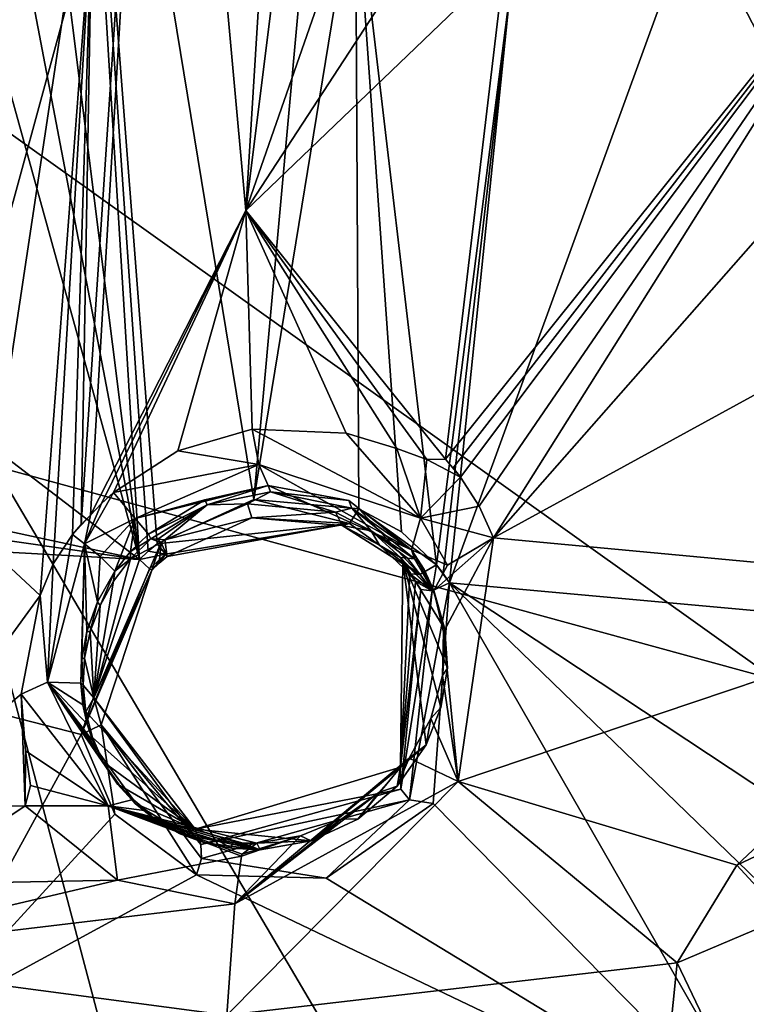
# Model space of a CAD drawing. Header units: millimetres. Extents: x -147 to 294, y -82 to 275.
# Tile 393 of 609: x 260 to 269, y 192 to 203. Entities that reach past the tile are written whole.
import ezdxf

# ---------------------------------------------------------------- set-up
doc = ezdxf.new("R2010")
doc.units = ezdxf.units.MM
doc.header["$LTSCALE"] = 67.506716
for name, color, linetype in [('1594', 7, 'CONTINUOUS'), ('1596', 7, 'CONTINUOUS'), ('1875', 7, 'CONTINUOUS'), ('1877', 7, 'CONTINUOUS'), ('1992', 7, 'CONTINUOUS'), ('1995', 7, 'CONTINUOUS'), ('2009', 7, 'CONTINUOUS'), ('2010', 7, 'CONTINUOUS'), ('2011', 7, 'CONTINUOUS'), ('2012', 7, 'CONTINUOUS'), ('2013', 7, 'CONTINUOUS'), ('2014', 7, 'CONTINUOUS'), ('2015', 7, 'CONTINUOUS'), ('2016', 7, 'CONTINUOUS'), ('2017', 7, 'CONTINUOUS'), ('2018', 7, 'CONTINUOUS'), ('2019', 7, 'CONTINUOUS'), ('2020', 7, 'CONTINUOUS'), ('2021', 7, 'CONTINUOUS'), ('2022', 7, 'CONTINUOUS'), ('2023', 7, 'CONTINUOUS'), ('2024', 7, 'CONTINUOUS'), ('2025', 7, 'CONTINUOUS'), ('2026', 7, 'CONTINUOUS'), ('2027', 7, 'CONTINUOUS'), ('2028', 7, 'CONTINUOUS'), ('2029', 7, 'CONTINUOUS'), ('2030', 7, 'CONTINUOUS'), ('2031', 7, 'CONTINUOUS'), ('2032', 7, 'CONTINUOUS'), ('2033', 7, 'CONTINUOUS'), ('2055', 7, 'CONTINUOUS'), ('754', 7, 'CONTINUOUS'), ('755', 7, 'CONTINUOUS'), ('871', 7, 'CONTINUOUS'), ('925', 7, 'CONTINUOUS')]:
    doc.layers.add(name, color=color, linetype=linetype)

msp = doc.modelspace()

# ---------------------------------------------------------------- linework, layer by layer
at = {"layer": '1594', "linetype": 'CONTINUOUS'}
for points in [[(264.15, 204.705, -18.774), (264.885, 204.095, -19.21), (262.855, 200.982, -19.522), (264.15, 204.705, -18.774)], [(265.164, 198.104, -21.269), (265.847, 203.855, -19.611), (270.414, 204.653, -20.931), (265.164, 198.104, -21.269)], [(264.885, 204.095, -19.21), (265.847, 203.855, -19.611), (262.855, 200.982, -19.522), (264.885, 204.095, -19.21)], [(262.855, 200.982, -19.522), (265.847, 203.855, -19.611), (265.164, 198.104, -21.269), (262.855, 200.982, -19.522)], [(261.056, 197.455, -20.171), (262.855, 200.982, -19.522), (261.185, 197.59, -20.164), (261.056, 197.455, -20.171)], [(261.185, 197.59, -20.164), (262.855, 200.982, -19.522), (261.322, 197.716, -20.161), (261.185, 197.59, -20.164)], [(261.322, 197.716, -20.161), (262.855, 200.982, -19.522), (262.07, 198.198, -20.229), (261.322, 197.716, -20.161)], [(262.07, 198.198, -20.229), (262.855, 200.982, -19.522), (262.93, 198.449, -20.419), (262.07, 198.198, -20.229)], [(262.93, 198.449, -20.419), (262.855, 200.982, -19.522), (264.015, 198.403, -20.789), (262.93, 198.449, -20.419)], [(264.015, 198.403, -20.789), (262.855, 200.982, -19.522), (264.601, 198.225, -21.043), (264.015, 198.403, -20.789)], [(264.601, 198.225, -21.043), (262.855, 200.982, -19.522), (264.949, 198.098, -21.201), (264.601, 198.225, -21.043)], [(264.949, 198.098, -21.201), (262.855, 200.982, -19.522), (265.164, 198.104, -21.269), (264.949, 198.098, -21.201)]]:
    msp.add_3dface(points, dxfattribs=at)
at = {"layer": '1596', "linetype": 'CONTINUOUS'}
for points in [[(262.855, 200.982, -19.522), (261.895, 211.528, -16.915), (263.813, 216.425, -15.953), (262.855, 200.982, -19.522)], [(263.557, 206.599, -18.261), (262.855, 200.982, -19.522), (263.813, 216.425, -15.953), (263.557, 206.599, -18.261)], [(261.895, 211.528, -16.915), (261.056, 197.455, -20.171), (260.948, 197.347, -20.186), (261.895, 211.528, -16.915)], [(261.072, 204.422, -18.517), (261.895, 211.528, -16.915), (260.948, 197.347, -20.186), (261.072, 204.422, -18.517)], [(262.855, 200.982, -19.522), (261.056, 197.455, -20.171), (261.895, 211.528, -16.915), (262.855, 200.982, -19.522)], [(264.15, 204.705, -18.774), (262.855, 200.982, -19.522), (263.557, 206.599, -18.261), (264.15, 204.705, -18.774)], [(259.231, 197.681, -19.925), (261.072, 204.422, -18.517), (260.474, 196.524, -20.331), (259.231, 197.681, -19.925)], [(260.474, 196.524, -20.331), (261.072, 204.422, -18.517), (260.624, 196.893, -20.26), (260.474, 196.524, -20.331)], [(260.624, 196.893, -20.26), (261.072, 204.422, -18.517), (260.849, 197.233, -20.202), (260.624, 196.893, -20.26)], [(260.849, 197.233, -20.202), (261.072, 204.422, -18.517), (260.948, 197.347, -20.186), (260.849, 197.233, -20.202)], [(258.698, 194.081, -20.725), (259.231, 197.681, -19.925), (260.474, 196.524, -20.331), (258.698, 194.081, -20.725)]]:
    msp.add_3dface(points, dxfattribs=at)
at = {"layer": '1875', "linetype": 'CONTINUOUS'}
msp.add_3dface([(262.637, 191.669, -22.496), (258.884, 191.342, -21.69), (257.573, 192.338, -21.095), (262.637, 191.669, -22.496)], dxfattribs=at)
at = {"layer": '1877', "linetype": 'CONTINUOUS'}
for points in [[(261.072, 204.422, -18.517), (259.231, 197.681, -19.925), (261.169, 211.507, -16.745), (261.072, 204.422, -18.517)], [(261.169, 211.507, -16.745), (259.231, 197.681, -19.925), (260.222, 209.331, -17.056), (261.169, 211.507, -16.745)]]:
    msp.add_3dface(points, dxfattribs=at)
at = {"layer": '1992', "linetype": 'CONTINUOUS'}
for points in [[(250.706, 197.546, -15.77), (259.119, 191.572, -19.217), (260.95, 194.917, -18.665), (250.706, 197.546, -15.77)], [(261.626, 196.943, -18.248), (250.706, 197.546, -15.77), (260.95, 194.917, -18.665), (261.626, 196.943, -18.248)], [(265.023, 194.119, -19.91), (268.993, 190.087, -22.191), (265.21, 196.672, -19.222), (265.023, 194.119, -19.91)], [(268.993, 190.087, -22.191), (269.625, 192.4, -21.671), (265.21, 196.672, -19.222), (268.993, 190.087, -22.191)], [(269.625, 192.4, -21.671), (270.705, 193.039, -21.792), (265.21, 196.672, -19.222), (269.625, 192.4, -21.671)], [(265.21, 196.672, -19.222), (270.705, 193.039, -21.792), (272.421, 196.016, -21.427), (265.21, 196.672, -19.222)], [(260.95, 194.917, -18.665), (259.119, 191.572, -19.217), (261.34, 193.996, -19.025), (260.95, 194.917, -18.665)], [(263.783, 193.254, -19.845), (268.993, 190.087, -22.191), (265.023, 194.119, -19.91), (263.783, 193.254, -19.845)], [(261.34, 193.996, -19.025), (259.119, 191.572, -19.217), (262.283, 193.293, -19.46), (261.34, 193.996, -19.025)], [(259.119, 191.572, -19.217), (268.993, 190.087, -22.191), (262.283, 193.293, -19.46), (259.119, 191.572, -19.217)], [(262.283, 193.293, -19.46), (268.993, 190.087, -22.191), (263.783, 193.254, -19.845), (262.283, 193.293, -19.46)]]:
    msp.add_3dface(points, dxfattribs=at)
at = {"layer": '1995', "linetype": 'CONTINUOUS'}
for points in [[(272.728, 211.382, -17.443), (266.749, 211.145, -15.808), (272.187, 202.404, -19.577), (272.728, 211.382, -17.443)], [(272.187, 202.404, -19.577), (266.749, 211.145, -15.808), (271.761, 200.15, -20.065), (272.187, 202.404, -19.577)], [(271.761, 200.15, -20.065), (266.749, 211.145, -15.808), (268.408, 206.756, -17.353), (271.761, 200.15, -20.065)], [(260.071, 209.344, -14.589), (261.626, 196.943, -18.248), (260.763, 210.952, -14.354), (260.071, 209.344, -14.589)], [(260.763, 210.952, -14.354), (262.949, 197.636, -18.376), (264.162, 211.056, -15.157), (260.763, 210.952, -14.354)], [(261.626, 196.943, -18.248), (261.725, 197.037, -18.245), (260.763, 210.952, -14.354), (261.626, 196.943, -18.248)], [(261.829, 197.125, -18.245), (262.949, 197.636, -18.376), (260.763, 210.952, -14.354), (261.829, 197.125, -18.245)], [(261.725, 197.037, -18.245), (261.829, 197.125, -18.245), (260.763, 210.952, -14.354), (261.725, 197.037, -18.245)], [(264.162, 211.056, -15.157), (262.949, 197.636, -18.376), (264.125, 204.832, -16.717), (264.162, 211.056, -15.157)], [(259.353, 208.833, -14.551), (261.626, 196.943, -18.248), (260.071, 209.344, -14.589), (259.353, 208.833, -14.551)], [(258.397, 208.608, -14.393), (261.626, 196.943, -18.248), (259.353, 208.833, -14.551), (258.397, 208.608, -14.393)], [(261.626, 196.943, -18.248), (258.397, 208.608, -14.393), (257.537, 200.071, -16.44), (261.626, 196.943, -18.248)], [(268.535, 205.544, -17.7), (271.761, 200.15, -20.065), (268.408, 206.756, -17.353), (268.535, 205.544, -17.7)], [(268.042, 204.451, -17.849), (272.421, 196.016, -21.427), (268.535, 205.544, -17.7), (268.042, 204.451, -17.849)], [(272.421, 196.016, -21.427), (271.761, 200.15, -20.065), (268.535, 205.544, -17.7), (272.421, 196.016, -21.427)], [(262.949, 197.636, -18.376), (264.161, 197.529, -18.71), (264.125, 204.832, -16.717), (262.949, 197.636, -18.376)], [(264.657, 197.264, -18.911), (265.062, 196.882, -19.124), (264.125, 204.832, -16.717), (264.657, 197.264, -18.911)], [(265.062, 196.882, -19.124), (265.914, 203.522, -17.523), (264.125, 204.832, -16.717), (265.062, 196.882, -19.124)], [(264.161, 197.529, -18.71), (264.657, 197.264, -18.911), (264.125, 204.832, -16.717), (264.161, 197.529, -18.71)], [(265.21, 196.672, -19.222), (272.421, 196.016, -21.427), (268.042, 204.451, -17.849), (265.21, 196.672, -19.222)], [(265.914, 203.522, -17.523), (265.21, 196.672, -19.222), (268.042, 204.451, -17.849), (265.914, 203.522, -17.523)], [(265.062, 196.882, -19.124), (265.139, 196.779, -19.173), (265.914, 203.522, -17.523), (265.062, 196.882, -19.124)], [(265.139, 196.779, -19.173), (265.21, 196.672, -19.222), (265.914, 203.522, -17.523), (265.139, 196.779, -19.173)], [(256.319, 198.086, -16.726), (261.626, 196.943, -18.248), (257.537, 200.071, -16.44), (256.319, 198.086, -16.726)], [(254.018, 198.039, -16.266), (261.626, 196.943, -18.248), (256.319, 198.086, -16.726), (254.018, 198.039, -16.266)], [(250.706, 197.546, -15.77), (261.626, 196.943, -18.248), (254.018, 198.039, -16.266), (250.706, 197.546, -15.77)]]:
    msp.add_3dface(points, dxfattribs=at)
at = {"layer": '2009', "linetype": 'CONTINUOUS'}
for points in [[(265.721, 197.194, -21.674), (271.956, 196.61, -23.607), (265.313, 194.373, -22.383), (265.721, 197.194, -21.674)], [(271.956, 196.61, -23.607), (268.535, 193.403, -23.55), (265.313, 194.373, -22.383), (271.956, 196.61, -23.607)], [(270.843, 194.496, -23.892), (268.535, 193.403, -23.55), (271.956, 196.61, -23.607), (270.843, 194.496, -23.892)], [(267.845, 192.273, -23.694), (262.637, 191.669, -22.496), (265.313, 194.373, -22.383), (267.845, 192.273, -23.694)], [(265.313, 194.373, -22.383), (262.637, 191.669, -22.496), (262.729, 192.958, -22.134), (265.313, 194.373, -22.383)], [(268.535, 193.403, -23.55), (267.845, 192.273, -23.694), (265.313, 194.373, -22.383), (268.535, 193.403, -23.55)], [(260.301, 194.092, -21.207), (261.37, 193.232, -21.717), (258.95, 193.184, -21.158), (260.301, 194.092, -21.207)], [(262.729, 192.958, -22.134), (257.573, 192.338, -21.095), (261.37, 193.232, -21.717), (262.729, 192.958, -22.134)], [(261.37, 193.232, -21.717), (257.573, 192.338, -21.095), (258.95, 193.184, -21.158), (261.37, 193.232, -21.717)], [(262.637, 191.669, -22.496), (257.573, 192.338, -21.095), (262.729, 192.958, -22.134), (262.637, 191.669, -22.496)], [(267.703, 190.856, -24.084), (262.637, 191.669, -22.496), (267.845, 192.273, -23.694), (267.703, 190.856, -24.084)]]:
    msp.add_3dface(points, dxfattribs=at)
at = {"layer": '2010', "linetype": 'CONTINUOUS'}
for points in [[(258.698, 194.081, -20.725), (260.474, 196.524, -20.331), (260.255, 195.385, -20.694), (258.698, 194.081, -20.725)], [(260.301, 194.092, -21.207), (258.698, 194.081, -20.725), (260.255, 195.385, -20.694), (260.301, 194.092, -21.207)], [(260.307, 194.728, -20.962), (260.301, 194.092, -21.207), (260.255, 195.385, -20.694), (260.307, 194.728, -20.962)], [(260.362, 194.325, -21.135), (260.301, 194.092, -21.207), (260.307, 194.728, -20.962), (260.362, 194.325, -21.135)], [(258.698, 194.081, -20.725), (260.301, 194.092, -21.207), (258.95, 193.184, -21.158), (258.698, 194.081, -20.725)]]:
    msp.add_3dface(points, dxfattribs=at)
at = {"layer": '2011', "linetype": 'CONTINUOUS'}
for points in [[(260.624, 196.893, -20.26), (260.849, 197.233, -20.202), (260.559, 195.523, -20.483), (260.624, 196.893, -20.26)], [(260.559, 195.523, -20.483), (260.849, 197.233, -20.202), (260.989, 197.125, -20.123), (260.559, 195.523, -20.483)], [(260.559, 195.523, -20.483), (260.989, 197.125, -20.123), (260.946, 195.51, -19.782), (260.559, 195.523, -20.483)], [(260.946, 195.51, -19.782), (260.989, 197.125, -20.123), (260.957, 195.794, -19.698), (260.946, 195.51, -19.782)], [(260.957, 195.794, -19.698), (260.989, 197.125, -20.123), (261.017, 196.11, -19.617), (260.957, 195.794, -19.698)], [(261.017, 196.11, -19.617), (260.989, 197.125, -20.123), (261.139, 196.451, -19.548), (261.017, 196.11, -19.617)], [(261.139, 196.451, -19.548), (260.989, 197.125, -20.123), (261.171, 196.976, -19.937), (261.139, 196.451, -19.548)], [(261.341, 196.805, -19.5), (261.139, 196.451, -19.548), (261.171, 196.976, -19.937), (261.341, 196.805, -19.5)], [(260.474, 196.524, -20.331), (260.624, 196.893, -20.26), (260.559, 195.523, -20.483), (260.474, 196.524, -20.331)], [(260.255, 195.385, -20.694), (260.474, 196.524, -20.331), (260.559, 195.523, -20.483), (260.255, 195.385, -20.694)], [(261.262, 194.09, -21.122), (260.255, 195.385, -20.694), (260.559, 195.523, -20.483), (261.262, 194.09, -21.122)], [(261.262, 194.09, -21.122), (260.559, 195.523, -20.483), (261.552, 194.164, -20.39), (261.262, 194.09, -21.122)], [(261.552, 194.164, -20.39), (260.559, 195.523, -20.483), (261.389, 194.335, -20.285), (261.552, 194.164, -20.39)], [(261.389, 194.335, -20.285), (260.559, 195.523, -20.483), (261.229, 194.555, -20.167), (261.389, 194.335, -20.285)], [(261.229, 194.555, -20.167), (260.559, 195.523, -20.483), (261.085, 194.839, -20.034), (261.229, 194.555, -20.167)], [(261.085, 194.839, -20.034), (260.559, 195.523, -20.483), (261.018, 195.035, -19.952), (261.085, 194.839, -20.034)], [(261.018, 195.035, -19.952), (260.559, 195.523, -20.483), (260.969, 195.258, -19.868), (261.018, 195.035, -19.952)], [(260.969, 195.258, -19.868), (260.559, 195.523, -20.483), (260.946, 195.51, -19.782), (260.969, 195.258, -19.868)], [(260.307, 194.728, -20.962), (260.255, 195.385, -20.694), (261.262, 194.09, -21.122), (260.307, 194.728, -20.962)], [(260.362, 194.325, -21.135), (260.307, 194.728, -20.962), (261.262, 194.09, -21.122), (260.362, 194.325, -21.135)], [(260.301, 194.092, -21.207), (260.362, 194.325, -21.135), (261.262, 194.09, -21.122), (260.301, 194.092, -21.207)], [(261.37, 193.232, -21.717), (260.301, 194.092, -21.207), (261.262, 194.09, -21.122), (261.37, 193.232, -21.717)], [(261.71, 194.034, -20.48), (261.262, 194.09, -21.122), (261.552, 194.164, -20.39), (261.71, 194.034, -20.48)], [(262.806, 193.508, -21.743), (261.37, 193.232, -21.717), (261.262, 194.09, -21.122), (262.806, 193.508, -21.743)], [(262.806, 193.508, -21.743), (261.262, 194.09, -21.122), (262.814, 193.53, -21.709), (262.806, 193.508, -21.743)], [(262.814, 193.53, -21.709), (261.262, 194.09, -21.122), (262.981, 193.66, -20.998), (262.814, 193.53, -21.709)], [(262.981, 193.66, -20.998), (261.262, 194.09, -21.122), (262.824, 193.659, -20.948), (262.981, 193.66, -20.998)], [(262.824, 193.659, -20.948), (261.262, 194.09, -21.122), (262.697, 193.667, -20.905), (262.824, 193.659, -20.948)], [(262.697, 193.667, -20.905), (261.262, 194.09, -21.122), (262.538, 193.687, -20.848), (262.697, 193.667, -20.905)], [(262.538, 193.687, -20.848), (261.262, 194.09, -21.122), (262.231, 193.764, -20.727), (262.538, 193.687, -20.848)], [(262.231, 193.764, -20.727), (261.262, 194.09, -21.122), (261.997, 193.861, -20.624), (262.231, 193.764, -20.727)], [(261.997, 193.861, -20.624), (261.262, 194.09, -21.122), (261.71, 194.034, -20.48), (261.997, 193.861, -20.624)], [(262.729, 192.958, -22.134), (261.37, 193.232, -21.717), (262.806, 193.508, -21.743), (262.729, 192.958, -22.134)]]:
    msp.add_3dface(points, dxfattribs=at)
at = {"layer": '2012', "linetype": 'CONTINUOUS'}
for points in [[(265.187, 196.875, -21.364), (265.721, 197.194, -21.674), (265.031, 196.582, -20.753), (265.187, 196.875, -21.364)], [(265.031, 196.582, -20.753), (265.721, 197.194, -21.674), (265.143, 196.102, -20.939), (265.031, 196.582, -20.753)], [(265.721, 197.194, -21.674), (265.313, 194.373, -22.383), (265.143, 196.102, -20.939), (265.721, 197.194, -21.674)], [(265.143, 196.102, -20.939), (265.313, 194.373, -22.383), (265.132, 195.598, -21.092), (265.143, 196.102, -20.939)], [(265.132, 195.598, -21.092), (265.313, 194.373, -22.383), (264.997, 195.101, -21.203), (265.132, 195.598, -21.092)], [(264.997, 195.101, -21.203), (265.313, 194.373, -22.383), (264.746, 194.642, -21.265), (264.997, 195.101, -21.203)], [(265.313, 194.373, -22.383), (262.729, 192.958, -22.134), (264.746, 194.642, -21.265), (265.313, 194.373, -22.383)], [(264.746, 194.642, -21.265), (262.729, 192.958, -22.134), (264.393, 194.245, -21.273), (264.746, 194.642, -21.265)], [(264.393, 194.245, -21.273), (262.729, 192.958, -22.134), (263.965, 193.942, -21.228), (264.393, 194.245, -21.273)], [(263.965, 193.942, -21.228), (262.729, 192.958, -22.134), (263.487, 193.744, -21.135), (263.965, 193.942, -21.228)], [(262.729, 192.958, -22.134), (262.806, 193.508, -21.743), (263.487, 193.744, -21.135), (262.729, 192.958, -22.134)], [(262.806, 193.508, -21.743), (262.814, 193.53, -21.709), (263.487, 193.744, -21.135), (262.806, 193.508, -21.743)], [(262.814, 193.53, -21.709), (262.981, 193.66, -20.998), (263.487, 193.744, -21.135), (262.814, 193.53, -21.709)]]:
    msp.add_3dface(points, dxfattribs=at)
at = {"layer": '2013', "linetype": 'CONTINUOUS'}
for points in [[(264.877, 197.422, -21.117), (265.339, 197.894, -21.374), (265.555, 197.559, -21.526), (264.877, 197.422, -21.117)], [(265.721, 197.194, -21.674), (264.877, 197.422, -21.117), (265.555, 197.559, -21.526), (265.721, 197.194, -21.674)], [(264.877, 197.422, -21.117), (265.187, 196.875, -21.364), (264.77, 197.055, -20.52), (264.877, 197.422, -21.117)], [(265.721, 197.194, -21.674), (265.187, 196.875, -21.364), (264.877, 197.422, -21.117), (265.721, 197.194, -21.674)], [(265.187, 196.875, -21.364), (265.031, 196.582, -20.753), (264.77, 197.055, -20.52), (265.187, 196.875, -21.364)], [(264.77, 197.055, -20.52), (265.031, 196.582, -20.753), (264.918, 196.828, -20.639), (264.77, 197.055, -20.52)]]:
    msp.add_3dface(points, dxfattribs=at)
at = {"layer": '2014', "linetype": 'CONTINUOUS'}
for points in [[(265.164, 198.104, -21.269), (270.414, 204.653, -20.931), (265.254, 198.001, -21.322), (265.164, 198.104, -21.269)], [(270.414, 204.653, -20.931), (265.339, 197.894, -21.374), (265.254, 198.001, -21.322), (270.414, 204.653, -20.931)], [(265.339, 197.894, -21.374), (270.414, 204.653, -20.931), (265.555, 197.559, -21.526), (265.339, 197.894, -21.374)], [(270.414, 204.653, -20.931), (265.721, 197.194, -21.674), (265.555, 197.559, -21.526), (270.414, 204.653, -20.931)], [(265.721, 197.194, -21.674), (270.414, 204.653, -20.931), (270.85, 203.024, -21.493), (265.721, 197.194, -21.674)], [(270.775, 199.958, -22.309), (265.721, 197.194, -21.674), (270.85, 203.024, -21.493), (270.775, 199.958, -22.309)], [(271.956, 196.61, -23.607), (265.721, 197.194, -21.674), (270.775, 199.958, -22.309), (271.956, 196.61, -23.607)]]:
    msp.add_3dface(points, dxfattribs=at)
at = {"layer": '2015', "linetype": 'CONTINUOUS'}
for points in [[(262.93, 198.449, -20.419), (264.015, 198.403, -20.789), (264.877, 197.422, -21.117), (262.93, 198.449, -20.419)], [(262.93, 198.449, -20.419), (264.877, 197.422, -21.117), (263.004, 198.04, -20.167), (262.93, 198.449, -20.419)], [(264.015, 198.403, -20.789), (264.601, 198.225, -21.043), (264.877, 197.422, -21.117), (264.015, 198.403, -20.789)], [(264.601, 198.225, -21.043), (264.949, 198.098, -21.201), (264.877, 197.422, -21.117), (264.601, 198.225, -21.043)], [(264.949, 198.098, -21.201), (265.339, 197.894, -21.374), (264.877, 197.422, -21.117), (264.949, 198.098, -21.201)], [(264.949, 198.098, -21.201), (265.164, 198.104, -21.269), (265.339, 197.894, -21.374), (264.949, 198.098, -21.201)], [(265.339, 197.894, -21.374), (265.164, 198.104, -21.269), (265.254, 198.001, -21.322), (265.339, 197.894, -21.374)], [(264.877, 197.422, -21.117), (264.77, 197.055, -20.52), (263.004, 198.04, -20.167), (264.877, 197.422, -21.117)], [(263.004, 198.04, -20.167), (264.77, 197.055, -20.52), (263.113, 197.8, -19.748), (263.004, 198.04, -20.167)], [(263.113, 197.8, -19.748), (264.77, 197.055, -20.52), (264.046, 197.625, -20.104), (263.113, 197.8, -19.748)]]:
    msp.add_3dface(points, dxfattribs=at)
at = {"layer": '2016', "linetype": 'CONTINUOUS'}
for points in [[(262.07, 198.198, -20.229), (262.93, 198.449, -20.419), (263.004, 198.04, -20.167), (262.07, 198.198, -20.229)], [(261.322, 197.716, -20.161), (262.07, 198.198, -20.229), (263.004, 198.04, -20.167), (261.322, 197.716, -20.161)], [(261.322, 197.716, -20.161), (263.004, 198.04, -20.167), (261.576, 197.417, -19.906), (261.322, 197.716, -20.161)], [(263.004, 198.04, -20.167), (263.113, 197.8, -19.748), (261.576, 197.417, -19.906), (263.004, 198.04, -20.167)], [(261.576, 197.417, -19.906), (263.113, 197.8, -19.748), (262.38, 197.634, -19.567), (261.576, 197.417, -19.906)], [(261.73, 197.237, -19.486), (261.576, 197.417, -19.906), (262.38, 197.634, -19.567), (261.73, 197.237, -19.486)]]:
    msp.add_3dface(points, dxfattribs=at)
at = {"layer": '2017', "linetype": 'CONTINUOUS'}
for points in [[(261.185, 197.59, -20.164), (261.322, 197.716, -20.161), (260.989, 197.125, -20.123), (261.185, 197.59, -20.164)], [(260.989, 197.125, -20.123), (261.322, 197.716, -20.161), (261.576, 197.417, -19.906), (260.989, 197.125, -20.123)], [(261.056, 197.455, -20.171), (261.185, 197.59, -20.164), (260.989, 197.125, -20.123), (261.056, 197.455, -20.171)], [(261.056, 197.455, -20.171), (260.849, 197.233, -20.202), (260.948, 197.347, -20.186), (261.056, 197.455, -20.171)], [(260.849, 197.233, -20.202), (261.056, 197.455, -20.171), (260.989, 197.125, -20.123), (260.849, 197.233, -20.202)], [(261.171, 196.976, -19.937), (260.989, 197.125, -20.123), (261.576, 197.417, -19.906), (261.171, 196.976, -19.937)], [(261.341, 196.805, -19.5), (261.171, 196.976, -19.937), (261.576, 197.417, -19.906), (261.341, 196.805, -19.5)], [(261.341, 196.805, -19.5), (261.576, 197.417, -19.906), (261.522, 197.033, -19.485), (261.341, 196.805, -19.5)], [(261.576, 197.417, -19.906), (261.73, 197.237, -19.486), (261.522, 197.033, -19.485), (261.576, 197.417, -19.906)]]:
    msp.add_3dface(points, dxfattribs=at)
at = {"layer": '2018', "linetype": 'CONTINUOUS'}
for points in [[(261.519, 196.95, -19.287), (261.522, 197.033, -19.485), (261.755, 197.183, -19.278), (261.519, 196.95, -19.287)], [(261.522, 197.033, -19.485), (261.73, 197.237, -19.486), (261.755, 197.183, -19.278), (261.522, 197.033, -19.485)], [(261.324, 196.693, -19.313), (261.341, 196.805, -19.5), (261.519, 196.95, -19.287), (261.324, 196.693, -19.313)], [(261.341, 196.805, -19.5), (261.522, 197.033, -19.485), (261.519, 196.95, -19.287), (261.341, 196.805, -19.5)], [(261.139, 196.451, -19.548), (261.341, 196.805, -19.5), (261.168, 196.41, -19.356), (261.139, 196.451, -19.548)], [(261.168, 196.41, -19.356), (261.341, 196.805, -19.5), (261.324, 196.693, -19.313), (261.168, 196.41, -19.356)], [(261.017, 196.11, -19.617), (261.139, 196.451, -19.548), (261.055, 196.11, -19.415), (261.017, 196.11, -19.617)], [(261.055, 196.11, -19.415), (261.139, 196.451, -19.548), (261.168, 196.41, -19.356), (261.055, 196.11, -19.415)], [(260.957, 195.794, -19.698), (261.017, 196.11, -19.617), (260.99, 195.799, -19.488), (260.957, 195.794, -19.698)], [(260.99, 195.799, -19.488), (261.017, 196.11, -19.617), (261.055, 196.11, -19.415), (260.99, 195.799, -19.488)], [(260.946, 195.51, -19.782), (260.957, 195.794, -19.698), (260.972, 195.486, -19.574), (260.946, 195.51, -19.782)], [(260.972, 195.486, -19.574), (260.957, 195.794, -19.698), (260.99, 195.799, -19.488), (260.972, 195.486, -19.574)], [(260.969, 195.258, -19.868), (260.946, 195.51, -19.782), (261.002, 195.179, -19.67), (260.969, 195.258, -19.868)], [(261.002, 195.179, -19.67), (260.946, 195.51, -19.782), (260.972, 195.486, -19.574), (261.002, 195.179, -19.67)], [(261.018, 195.035, -19.952), (260.969, 195.258, -19.868), (261.002, 195.179, -19.67), (261.018, 195.035, -19.952)], [(261.079, 194.882, -19.774), (261.018, 195.035, -19.952), (261.002, 195.179, -19.67), (261.079, 194.882, -19.774)], [(261.085, 194.839, -20.034), (261.018, 195.035, -19.952), (261.079, 194.882, -19.774), (261.085, 194.839, -20.034)], [(261.203, 194.6, -19.885), (261.085, 194.839, -20.034), (261.079, 194.882, -19.774), (261.203, 194.6, -19.885)], [(261.229, 194.555, -20.167), (261.085, 194.839, -20.034), (261.203, 194.6, -19.885), (261.229, 194.555, -20.167)], [(261.37, 194.342, -20), (261.229, 194.555, -20.167), (261.203, 194.6, -19.885), (261.37, 194.342, -20)], [(261.389, 194.335, -20.285), (261.229, 194.555, -20.167), (261.37, 194.342, -20), (261.389, 194.335, -20.285)], [(261.574, 194.117, -20.116), (261.389, 194.335, -20.285), (261.37, 194.342, -20), (261.574, 194.117, -20.116)], [(261.552, 194.164, -20.39), (261.389, 194.335, -20.285), (261.574, 194.117, -20.116), (261.552, 194.164, -20.39)], [(261.71, 194.034, -20.48), (261.552, 194.164, -20.39), (261.813, 193.925, -20.23), (261.71, 194.034, -20.48)], [(261.813, 193.925, -20.23), (261.552, 194.164, -20.39), (261.574, 194.117, -20.116), (261.813, 193.925, -20.23)], [(261.997, 193.861, -20.624), (261.71, 194.034, -20.48), (261.813, 193.925, -20.23), (261.997, 193.861, -20.624)], [(262.083, 193.772, -20.34), (261.997, 193.861, -20.624), (261.813, 193.925, -20.23), (262.083, 193.772, -20.34)], [(262.231, 193.764, -20.727), (261.997, 193.861, -20.624), (262.083, 193.772, -20.34), (262.231, 193.764, -20.727)], [(262.377, 193.662, -20.446), (262.231, 193.764, -20.727), (262.083, 193.772, -20.34), (262.377, 193.662, -20.446)], [(262.538, 193.687, -20.848), (262.231, 193.764, -20.727), (262.377, 193.662, -20.446), (262.538, 193.687, -20.848)], [(262.689, 193.599, -20.541), (262.538, 193.687, -20.848), (262.377, 193.662, -20.446), (262.689, 193.599, -20.541)], [(262.697, 193.667, -20.905), (262.538, 193.687, -20.848), (262.689, 193.599, -20.541), (262.697, 193.667, -20.905)], [(263.02, 193.583, -20.629), (262.697, 193.667, -20.905), (262.689, 193.599, -20.541), (263.02, 193.583, -20.629)], [(262.824, 193.659, -20.948), (262.697, 193.667, -20.905), (263.02, 193.583, -20.629), (262.824, 193.659, -20.948)], [(262.981, 193.66, -20.998), (262.824, 193.659, -20.948), (263.02, 193.583, -20.629), (262.981, 193.66, -20.998)]]:
    msp.add_3dface(points, dxfattribs=at)
at = {"layer": '2019', "linetype": 'CONTINUOUS'}
for points in [[(264.77, 197.055, -20.52), (264.918, 196.828, -20.639), (264.805, 196.951, -20.109), (264.77, 197.055, -20.52)], [(264.805, 196.951, -20.109), (264.918, 196.828, -20.639), (265.03, 196.561, -20.279), (264.805, 196.951, -20.109)], [(264.918, 196.828, -20.639), (265.031, 196.582, -20.753), (265.03, 196.561, -20.279), (264.918, 196.828, -20.639)], [(265.03, 196.561, -20.279), (265.031, 196.582, -20.753), (265.158, 196.135, -20.434), (265.03, 196.561, -20.279)], [(265.031, 196.582, -20.753), (265.143, 196.102, -20.939), (265.158, 196.135, -20.434), (265.031, 196.582, -20.753)], [(265.158, 196.135, -20.434), (265.143, 196.102, -20.939), (265.187, 195.683, -20.572), (265.158, 196.135, -20.434)], [(265.143, 196.102, -20.939), (265.132, 195.598, -21.092), (265.187, 195.683, -20.572), (265.143, 196.102, -20.939)], [(265.187, 195.683, -20.572), (265.132, 195.598, -21.092), (265.113, 195.227, -20.684), (265.187, 195.683, -20.572)], [(265.132, 195.598, -21.092), (264.997, 195.101, -21.203), (265.113, 195.227, -20.684), (265.132, 195.598, -21.092)], [(265.113, 195.227, -20.684), (264.997, 195.101, -21.203), (264.942, 194.795, -20.765), (265.113, 195.227, -20.684)], [(264.997, 195.101, -21.203), (264.746, 194.642, -21.265), (264.942, 194.795, -20.765), (264.997, 195.101, -21.203)], [(264.942, 194.795, -20.765), (264.746, 194.642, -21.265), (264.605, 194.317, -20.817), (264.942, 194.795, -20.765)], [(264.746, 194.642, -21.265), (264.393, 194.245, -21.273), (264.605, 194.317, -20.817), (264.746, 194.642, -21.265)], [(264.605, 194.317, -20.817), (264.393, 194.245, -21.273), (264.152, 193.938, -20.811), (264.605, 194.317, -20.817)], [(264.393, 194.245, -21.273), (263.965, 193.942, -21.228), (264.152, 193.938, -20.811), (264.393, 194.245, -21.273)], [(263.965, 193.942, -21.228), (263.487, 193.744, -21.135), (263.611, 193.684, -20.748), (263.965, 193.942, -21.228)], [(264.152, 193.938, -20.811), (263.965, 193.942, -21.228), (263.611, 193.684, -20.748), (264.152, 193.938, -20.811)], [(263.487, 193.744, -21.135), (262.981, 193.66, -20.998), (263.611, 193.684, -20.748), (263.487, 193.744, -21.135)], [(262.981, 193.66, -20.998), (263.02, 193.583, -20.629), (263.611, 193.684, -20.748), (262.981, 193.66, -20.998)]]:
    msp.add_3dface(points, dxfattribs=at)
at = {"layer": '2020', "linetype": 'CONTINUOUS'}
for points in [[(263.113, 197.8, -19.748), (264.046, 197.625, -20.104), (263.142, 197.725, -19.467), (263.113, 197.8, -19.748)], [(263.142, 197.725, -19.467), (264.046, 197.625, -20.104), (264.081, 197.535, -19.757), (263.142, 197.725, -19.467)], [(264.046, 197.625, -20.104), (264.77, 197.055, -20.52), (264.081, 197.535, -19.757), (264.046, 197.625, -20.104)], [(264.77, 197.055, -20.52), (264.805, 196.951, -20.109), (264.081, 197.535, -19.757), (264.77, 197.055, -20.52)]]:
    msp.add_3dface(points, dxfattribs=at)
at = {"layer": '2021', "linetype": 'CONTINUOUS'}
for points in [[(262.38, 197.634, -19.567), (263.113, 197.8, -19.748), (262.407, 197.573, -19.327), (262.38, 197.634, -19.567)], [(263.113, 197.8, -19.748), (263.142, 197.725, -19.467), (262.407, 197.573, -19.327), (263.113, 197.8, -19.748)], [(261.73, 197.237, -19.486), (262.38, 197.634, -19.567), (262.407, 197.573, -19.327), (261.73, 197.237, -19.486)], [(261.755, 197.183, -19.278), (261.73, 197.237, -19.486), (262.407, 197.573, -19.327), (261.755, 197.183, -19.278)]]:
    msp.add_3dface(points, dxfattribs=at)
at = {"layer": '2022', "linetype": 'CONTINUOUS'}
for points in [[(262.407, 197.573, -19.327), (263.142, 197.725, -19.467), (262.874, 197.586, -19.439), (262.407, 197.573, -19.327)], [(262.874, 197.586, -19.439), (263.142, 197.725, -19.467), (263.894, 197.488, -19.723), (262.874, 197.586, -19.439)], [(263.142, 197.725, -19.467), (264.081, 197.535, -19.757), (263.894, 197.488, -19.723), (263.142, 197.725, -19.467)], [(261.755, 197.183, -19.278), (262.407, 197.573, -19.327), (261.836, 197.177, -19.299), (261.755, 197.183, -19.278)], [(261.836, 197.177, -19.299), (262.407, 197.573, -19.327), (261.917, 197.171, -19.321), (261.836, 197.177, -19.299)], [(261.917, 197.171, -19.321), (262.407, 197.573, -19.327), (262.874, 197.586, -19.439), (261.917, 197.171, -19.321)], [(263.894, 197.488, -19.723), (264.081, 197.535, -19.757), (264.304, 197.272, -19.889), (263.894, 197.488, -19.723)], [(264.081, 197.535, -19.757), (264.805, 196.951, -20.109), (264.304, 197.272, -19.889), (264.081, 197.535, -19.757)], [(264.304, 197.272, -19.889), (264.805, 196.951, -20.109), (264.724, 196.957, -20.086), (264.304, 197.272, -19.889)], [(264.643, 196.964, -20.063), (264.304, 197.272, -19.889), (264.724, 196.957, -20.086), (264.643, 196.964, -20.063)]]:
    msp.add_3dface(points, dxfattribs=at)
at = {"layer": '2023', "linetype": 'CONTINUOUS'}
for points in [[(261.519, 196.95, -19.287), (261.755, 197.183, -19.278), (261.875, 197.138, -19.32), (261.519, 196.95, -19.287)], [(261.755, 197.183, -19.278), (261.836, 197.177, -19.299), (261.875, 197.138, -19.32), (261.755, 197.183, -19.278)], [(261.836, 197.177, -19.299), (261.917, 197.171, -19.321), (261.875, 197.138, -19.32), (261.836, 197.177, -19.299)], [(261.097, 195.34, -19.646), (261.519, 196.95, -19.287), (261.875, 197.138, -19.32), (261.097, 195.34, -19.646)], [(261.324, 196.693, -19.313), (261.519, 196.95, -19.287), (261.097, 195.34, -19.646), (261.324, 196.693, -19.313)], [(265.03, 196.561, -20.279), (264.643, 196.964, -20.063), (264.724, 196.957, -20.086), (265.03, 196.561, -20.279)], [(264.643, 196.964, -20.063), (265.03, 196.561, -20.279), (264.673, 196.927, -20.082), (264.643, 196.964, -20.063)], [(264.805, 196.951, -20.109), (265.03, 196.561, -20.279), (264.724, 196.957, -20.086), (264.805, 196.951, -20.109)], [(264.673, 196.927, -20.082), (264.942, 194.795, -20.765), (264.645, 194.537, -20.763), (264.673, 196.927, -20.082)], [(265.03, 196.561, -20.279), (265.158, 196.135, -20.434), (264.673, 196.927, -20.082), (265.03, 196.561, -20.279)], [(265.158, 196.135, -20.434), (265.187, 195.683, -20.572), (264.673, 196.927, -20.082), (265.158, 196.135, -20.434)], [(265.187, 195.683, -20.572), (265.113, 195.227, -20.684), (264.673, 196.927, -20.082), (265.187, 195.683, -20.572)], [(265.113, 195.227, -20.684), (264.942, 194.795, -20.765), (264.673, 196.927, -20.082), (265.113, 195.227, -20.684)], [(261.168, 196.41, -19.356), (261.324, 196.693, -19.313), (261.097, 195.34, -19.646), (261.168, 196.41, -19.356)], [(261.055, 196.11, -19.415), (261.168, 196.41, -19.356), (261.097, 195.34, -19.646), (261.055, 196.11, -19.415)], [(260.99, 195.799, -19.488), (261.055, 196.11, -19.415), (261.097, 195.34, -19.646), (260.99, 195.799, -19.488)], [(260.972, 195.486, -19.574), (260.99, 195.799, -19.488), (261.097, 195.34, -19.646), (260.972, 195.486, -19.574)], [(261.002, 195.179, -19.67), (260.972, 195.486, -19.574), (261.097, 195.34, -19.646), (261.002, 195.179, -19.67)], [(262.268, 193.82, -20.372), (261.002, 195.179, -19.67), (261.097, 195.34, -19.646), (262.268, 193.82, -20.372)], [(261.079, 194.882, -19.774), (261.002, 195.179, -19.67), (262.268, 193.82, -20.372), (261.079, 194.882, -19.774)], [(261.203, 194.6, -19.885), (261.079, 194.882, -19.774), (262.268, 193.82, -20.372), (261.203, 194.6, -19.885)], [(264.942, 194.795, -20.765), (264.605, 194.317, -20.817), (264.645, 194.537, -20.763), (264.942, 194.795, -20.765)], [(261.37, 194.342, -20), (261.203, 194.6, -19.885), (262.268, 193.82, -20.372), (261.37, 194.342, -20)], [(264.645, 194.537, -20.763), (263.611, 193.684, -20.748), (262.268, 193.82, -20.372), (264.645, 194.537, -20.763)], [(264.152, 193.938, -20.811), (263.611, 193.684, -20.748), (264.645, 194.537, -20.763), (264.152, 193.938, -20.811)], [(264.605, 194.317, -20.817), (264.152, 193.938, -20.811), (264.645, 194.537, -20.763), (264.605, 194.317, -20.817)], [(261.574, 194.117, -20.116), (261.37, 194.342, -20), (262.268, 193.82, -20.372), (261.574, 194.117, -20.116)], [(261.813, 193.925, -20.23), (261.574, 194.117, -20.116), (262.268, 193.82, -20.372), (261.813, 193.925, -20.23)], [(262.083, 193.772, -20.34), (261.813, 193.925, -20.23), (262.268, 193.82, -20.372), (262.083, 193.772, -20.34)], [(263.02, 193.583, -20.629), (262.083, 193.772, -20.34), (262.268, 193.82, -20.372), (263.02, 193.583, -20.629)], [(263.02, 193.583, -20.629), (262.377, 193.662, -20.446), (262.083, 193.772, -20.34), (263.02, 193.583, -20.629)], [(263.611, 193.684, -20.748), (263.02, 193.583, -20.629), (262.268, 193.82, -20.372), (263.611, 193.684, -20.748)], [(263.02, 193.583, -20.629), (262.689, 193.599, -20.541), (262.377, 193.662, -20.446), (263.02, 193.583, -20.629)]]:
    msp.add_3dface(points, dxfattribs=at)
at = {"layer": '2024', "linetype": 'CONTINUOUS'}
for points in [[(263.894, 197.488, -19.723), (264.304, 197.272, -19.889), (263.971, 197.337, -19.037), (263.894, 197.488, -19.723)], [(263.971, 197.337, -19.037), (264.304, 197.272, -19.889), (264.4, 197.107, -19.223), (263.971, 197.337, -19.037)], [(264.304, 197.272, -19.889), (264.643, 196.964, -20.063), (264.4, 197.107, -19.223), (264.304, 197.272, -19.889)], [(264.4, 197.107, -19.223), (264.643, 196.964, -20.063), (264.752, 196.777, -19.418), (264.4, 197.107, -19.223)], [(264.643, 196.964, -20.063), (264.673, 196.927, -20.082), (264.752, 196.777, -19.418), (264.643, 196.964, -20.063)]]:
    msp.add_3dface(points, dxfattribs=at)
at = {"layer": '2025', "linetype": 'CONTINUOUS'}
for points in [[(264.869, 196.768, -19.209), (264.161, 197.529, -18.71), (264.054, 197.358, -18.828), (264.869, 196.768, -19.209)], [(265.062, 196.882, -19.124), (264.657, 197.264, -18.911), (264.161, 197.529, -18.71), (265.062, 196.882, -19.124)], [(265.062, 196.882, -19.124), (264.161, 197.529, -18.71), (264.869, 196.768, -19.209), (265.062, 196.882, -19.124)], [(263.971, 197.337, -19.037), (264.869, 196.768, -19.209), (264.054, 197.358, -18.828), (263.971, 197.337, -19.037)], [(263.971, 197.337, -19.037), (264.4, 197.107, -19.223), (264.869, 196.768, -19.209), (263.971, 197.337, -19.037)], [(264.4, 197.107, -19.223), (264.752, 196.777, -19.418), (264.869, 196.768, -19.209), (264.4, 197.107, -19.223)]]:
    msp.add_3dface(points, dxfattribs=at)
at = {"layer": '2026', "linetype": 'CONTINUOUS'}
for points in [[(265.062, 196.882, -19.124), (264.869, 196.768, -19.209), (265.011, 196.58, -19.291), (265.062, 196.882, -19.124)], [(265.21, 196.672, -19.222), (265.062, 196.882, -19.124), (265.011, 196.58, -19.291), (265.21, 196.672, -19.222)], [(265.21, 196.672, -19.222), (265.139, 196.779, -19.173), (265.062, 196.882, -19.124), (265.21, 196.672, -19.222)], [(264.869, 196.768, -19.209), (264.752, 196.777, -19.418), (265.011, 196.58, -19.291), (264.869, 196.768, -19.209)], [(265.011, 196.58, -19.291), (264.752, 196.777, -19.418), (264.819, 196.689, -19.462), (265.011, 196.58, -19.291)], [(264.881, 196.596, -19.507), (265.011, 196.58, -19.291), (264.819, 196.689, -19.462), (264.881, 196.596, -19.507)]]:
    msp.add_3dface(points, dxfattribs=at)
at = {"layer": '2027', "linetype": 'CONTINUOUS'}
for points in [[(265.011, 196.58, -19.291), (264.881, 196.596, -19.507), (264.648, 194.284, -20.126), (265.011, 196.58, -19.291)], [(265.023, 194.119, -19.91), (265.21, 196.672, -19.222), (264.75, 194.162, -19.932), (265.023, 194.119, -19.91)], [(265.21, 196.672, -19.222), (265.011, 196.58, -19.291), (264.75, 194.162, -19.932), (265.21, 196.672, -19.222)], [(264.75, 194.162, -19.932), (265.011, 196.58, -19.291), (264.648, 194.284, -20.126), (264.75, 194.162, -19.932)], [(262.336, 193.644, -19.684), (264.75, 194.162, -19.932), (264.648, 194.284, -20.126), (262.336, 193.644, -19.684)], [(262.343, 193.481, -19.49), (264.75, 194.162, -19.932), (262.336, 193.644, -19.684), (262.343, 193.481, -19.49)], [(262.343, 193.481, -19.49), (263.783, 193.254, -19.845), (264.75, 194.162, -19.932), (262.343, 193.481, -19.49)], [(263.783, 193.254, -19.845), (265.023, 194.119, -19.91), (264.75, 194.162, -19.932), (263.783, 193.254, -19.845)], [(262.283, 193.293, -19.46), (263.783, 193.254, -19.845), (262.343, 193.481, -19.49), (262.283, 193.293, -19.46)]]:
    msp.add_3dface(points, dxfattribs=at)
at = {"layer": '2028', "linetype": 'CONTINUOUS'}
for points in [[(261.626, 196.943, -18.248), (260.95, 194.917, -18.665), (261.741, 196.834, -18.384), (261.626, 196.943, -18.248)], [(261.741, 196.834, -18.384), (260.95, 194.917, -18.665), (261.767, 196.817, -18.594), (261.741, 196.834, -18.384)], [(261.767, 196.817, -18.594), (260.95, 194.917, -18.665), (261.18, 195.028, -18.967), (261.767, 196.817, -18.594)], [(260.95, 194.917, -18.665), (261.34, 193.996, -19.025), (261.18, 195.028, -18.967), (260.95, 194.917, -18.665)], [(261.34, 193.996, -19.025), (262.283, 193.293, -19.46), (261.18, 195.028, -18.967), (261.34, 193.996, -19.025)], [(262.283, 193.293, -19.46), (262.343, 193.481, -19.49), (261.18, 195.028, -18.967), (262.283, 193.293, -19.46)], [(262.343, 193.481, -19.49), (262.336, 193.644, -19.684), (261.18, 195.028, -18.967), (262.343, 193.481, -19.49)]]:
    msp.add_3dface(points, dxfattribs=at)
at = {"layer": '2029', "linetype": 'CONTINUOUS'}
for points in [[(261.829, 197.125, -18.245), (261.725, 197.037, -18.245), (261.926, 197.002, -18.38), (261.829, 197.125, -18.245)], [(261.725, 197.037, -18.245), (261.626, 196.943, -18.248), (261.926, 197.002, -18.38), (261.725, 197.037, -18.245)], [(261.626, 196.943, -18.248), (261.741, 196.834, -18.384), (261.926, 197.002, -18.38), (261.626, 196.943, -18.248)], [(261.741, 196.834, -18.384), (261.767, 196.817, -18.594), (261.926, 197.002, -18.38), (261.741, 196.834, -18.384)], [(261.926, 197.002, -18.38), (261.767, 196.817, -18.594), (261.853, 196.9, -18.593), (261.926, 197.002, -18.38)], [(261.943, 196.977, -18.595), (261.926, 197.002, -18.38), (261.853, 196.9, -18.593), (261.943, 196.977, -18.595)]]:
    msp.add_3dface(points, dxfattribs=at)
at = {"layer": '2030', "linetype": 'CONTINUOUS'}
for points in [[(262.949, 197.636, -18.376), (261.829, 197.125, -18.245), (264.054, 197.358, -18.828), (262.949, 197.636, -18.376)], [(264.161, 197.529, -18.71), (262.949, 197.636, -18.376), (264.054, 197.358, -18.828), (264.161, 197.529, -18.71)], [(264.054, 197.358, -18.828), (261.943, 196.977, -18.595), (262.924, 197.426, -18.725), (264.054, 197.358, -18.828)], [(263.971, 197.337, -19.037), (264.054, 197.358, -18.828), (262.924, 197.426, -18.725), (263.971, 197.337, -19.037)], [(264.054, 197.358, -18.828), (261.829, 197.125, -18.245), (261.926, 197.002, -18.38), (264.054, 197.358, -18.828)], [(264.054, 197.358, -18.828), (261.926, 197.002, -18.38), (261.943, 196.977, -18.595), (264.054, 197.358, -18.828)]]:
    msp.add_3dface(points, dxfattribs=at)
at = {"layer": '2031', "linetype": 'CONTINUOUS'}
for points in [[(261.917, 197.171, -19.321), (262.874, 197.586, -19.439), (262.924, 197.426, -18.725), (261.917, 197.171, -19.321)], [(262.874, 197.586, -19.439), (263.894, 197.488, -19.723), (262.924, 197.426, -18.725), (262.874, 197.586, -19.439)], [(261.943, 196.977, -18.595), (261.917, 197.171, -19.321), (262.924, 197.426, -18.725), (261.943, 196.977, -18.595)], [(263.894, 197.488, -19.723), (263.971, 197.337, -19.037), (262.924, 197.426, -18.725), (263.894, 197.488, -19.723)], [(261.875, 197.138, -19.32), (261.917, 197.171, -19.321), (261.943, 196.977, -18.595), (261.875, 197.138, -19.32)]]:
    msp.add_3dface(points, dxfattribs=at)
at = {"layer": '2032', "linetype": 'CONTINUOUS'}
for points in [[(261.097, 195.34, -19.646), (261.875, 197.138, -19.32), (261.767, 196.817, -18.594), (261.097, 195.34, -19.646)], [(261.767, 196.817, -18.594), (261.875, 197.138, -19.32), (261.853, 196.9, -18.593), (261.767, 196.817, -18.594)], [(261.875, 197.138, -19.32), (261.943, 196.977, -18.595), (261.853, 196.9, -18.593), (261.875, 197.138, -19.32)], [(261.097, 195.34, -19.646), (261.767, 196.817, -18.594), (261.18, 195.028, -18.967), (261.097, 195.34, -19.646)], [(262.268, 193.82, -20.372), (261.097, 195.34, -19.646), (262.336, 193.644, -19.684), (262.268, 193.82, -20.372)], [(262.336, 193.644, -19.684), (261.097, 195.34, -19.646), (261.18, 195.028, -18.967), (262.336, 193.644, -19.684)]]:
    msp.add_3dface(points, dxfattribs=at)
at = {"layer": '2033', "linetype": 'CONTINUOUS'}
for points in [[(264.673, 196.927, -20.082), (264.645, 194.537, -20.763), (264.752, 196.777, -19.418), (264.673, 196.927, -20.082)], [(264.752, 196.777, -19.418), (264.645, 194.537, -20.763), (264.819, 196.689, -19.462), (264.752, 196.777, -19.418)], [(264.645, 194.537, -20.763), (264.881, 196.596, -19.507), (264.819, 196.689, -19.462), (264.645, 194.537, -20.763)], [(264.881, 196.596, -19.507), (264.645, 194.537, -20.763), (264.648, 194.284, -20.126), (264.881, 196.596, -19.507)], [(264.645, 194.537, -20.763), (262.268, 193.82, -20.372), (264.648, 194.284, -20.126), (264.645, 194.537, -20.763)], [(262.268, 193.82, -20.372), (262.336, 193.644, -19.684), (264.648, 194.284, -20.126), (262.268, 193.82, -20.372)]]:
    msp.add_3dface(points, dxfattribs=at)
at = {"layer": '2055', "linetype": 'CONTINUOUS'}
for points in [[(268.535, 193.403, -23.55), (270.843, 194.496, -23.892), (269.092, 192.804, -23.524), (268.535, 193.403, -23.55)], [(267.845, 192.273, -23.694), (268.535, 193.403, -23.55), (269.092, 192.804, -23.524), (267.845, 192.273, -23.694)], [(268.498, 190.913, -23.932), (267.845, 192.273, -23.694), (269.092, 192.804, -23.524), (268.498, 190.913, -23.932)], [(268.498, 190.913, -23.932), (269.092, 192.804, -23.524), (268.943, 190.741, -23.25), (268.498, 190.913, -23.932)], [(267.703, 190.856, -24.084), (267.845, 192.273, -23.694), (268.498, 190.913, -23.932), (267.703, 190.856, -24.084)]]:
    msp.add_3dface(points, dxfattribs=at)
at = {"layer": '754', "linetype": 'CONTINUOUS'}
for points in [[(268.656, 183.238, -49.424), (256.164, 187.672, -49.125), (259.949, 198.021, -47.237), (268.656, 183.238, -49.424)], [(273.945, 194.19, -47.404), (268.656, 183.238, -49.424), (259.949, 198.021, -47.237), (273.945, 194.19, -47.404)]]:
    msp.add_3dface(points, dxfattribs=at)
at = {"layer": '755', "linetype": 'CONTINUOUS'}
for points in [[(232.728, 200.992, -45.387), (262.898, 217.597, -42.846), (259.949, 198.021, -47.237), (232.728, 200.992, -45.387)], [(262.898, 217.597, -42.846), (232.728, 200.992, -45.387), (232.873, 207.222, -44.011), (262.898, 217.597, -42.846)], [(262.898, 217.597, -42.846), (273.945, 194.19, -47.404), (259.949, 198.021, -47.237), (262.898, 217.597, -42.846)], [(262.898, 217.597, -42.846), (292.603, 216.403, -40.896), (273.945, 194.19, -47.404), (262.898, 217.597, -42.846)]]:
    msp.add_3dface(points, dxfattribs=at)
at = {"layer": '871', "linetype": 'CONTINUOUS'}
for points in [[(281.538, 186.589, -45.229), (290.083, 208.202, -40.991), (258.048, 203.356, -44.235), (281.538, 186.589, -45.229)], [(247.246, 193.86, -45.452), (261.953, 188.607, -46.29), (258.048, 203.356, -44.235), (247.246, 193.86, -45.452)], [(261.953, 188.607, -46.29), (281.538, 186.589, -45.229), (258.048, 203.356, -44.235), (261.953, 188.607, -46.29)]]:
    msp.add_3dface(points, dxfattribs=at)
at = {"layer": '925', "linetype": 'CONTINUOUS'}
for points in [[(247.246, 193.86, -45.452), (259.166, 187.912, -46.881), (260.693, 187.052, -46.989), (247.246, 193.86, -45.452)], [(261.953, 188.607, -46.29), (247.246, 193.86, -45.452), (260.693, 187.052, -46.989), (261.953, 188.607, -46.29)]]:
    msp.add_3dface(points, dxfattribs=at)

doc.saveas('drawing.dxf')
